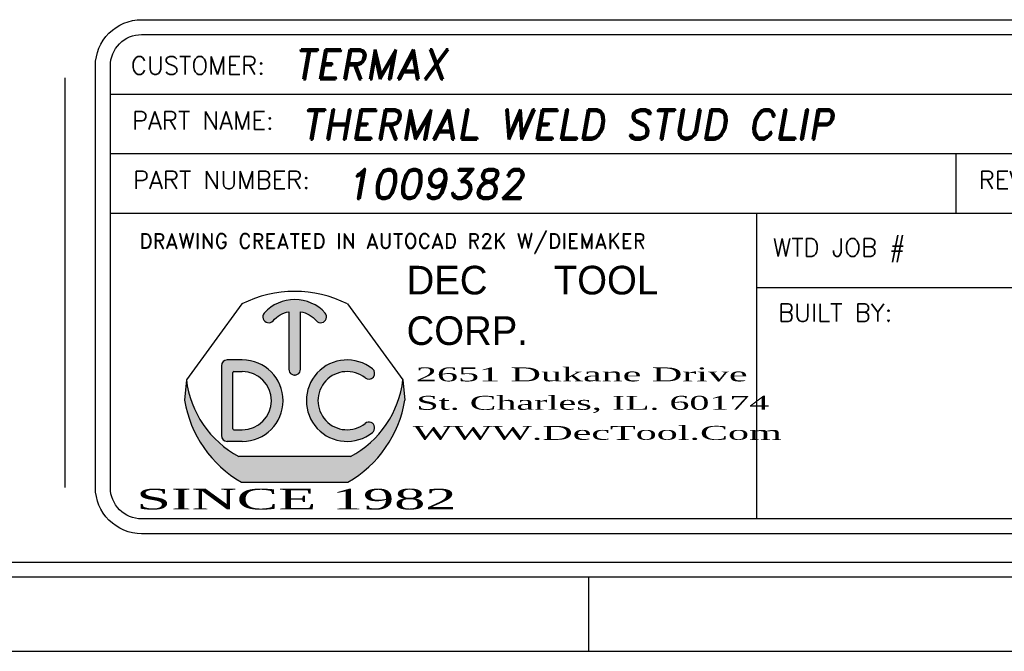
# Model space of a CAD drawing. Header units: inches. Extents: x 1802 to 2468, y -253 to -72.
# Tile 490 of 570: x 2345.09 to 2348.4, y -182.65 to -180.53. Entities that reach past the tile are written whole.
import ezdxf
from ezdxf.enums import TextEntityAlignment as Align

# ---------------------------------------------------------------- set-up
doc = ezdxf.new("R2010")
doc.units = ezdxf.units.IN
doc.header["$LTSCALE"] = 0.5
doc.header["$MEASUREMENT"] = 0
doc.layers.add('SID-M-D', color=42, linetype='Continuous')
doc.layers.add('SID-M-S', color=105, linetype='Continuous')
doc.styles.add('DARREN', font='dutchi.ttf')
doc.styles.add('PTI', font='romand.shx', dxfattribs={"oblique": 10})
doc.styles.add('R', font='ROMAND.SHX')
doc.styles.add('ROMANS', font='ROMANS.shx', dxfattribs={"height": 0.125})
doc.styles.add('TITTLE', font='vinet.ttf')

# ---------------------------------------------------------------- blocks, each defined once
blk = doc.blocks.new('*U9')
at = {"layer": 'SID-M-S'}
for p, q in [((-34.00000000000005, -0.2500000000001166), (-1.13242748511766e-14, -0.2499999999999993)), ((-34.00000000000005, -0.3000000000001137), (-1.13242748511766e-14, -0.3)), ((-4.999999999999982, -0.300000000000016), (-4.999999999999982, -0.5500000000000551)), ((-34.00000000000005, -0.550000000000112), (2.886579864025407e-15, -0.55))]:
    blk.add_line(p, q, dxfattribs=at)
blk = doc.blocks.new('JM_TITTLE_BOX_SID')
at = {"layer": 'SID-M-S'}
h = blk.add_hatch(color=5, dxfattribs=at)
edge = h.paths.add_edge_path()
edge.add_arc((-5.986244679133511, 0.4950859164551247), 0.09767006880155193, 101.536958, 138.1897)
edge.add_arc((-6.073603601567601, 0.5732219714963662), 0.01953401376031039, 138.1897, 318.1897, ccw=False)
edge.add_arc((-5.986244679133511, 0.4950859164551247), 0.1367380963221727, 41.810299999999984, 138.1897, ccw=False)
edge.add_arc((-5.898875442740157, 0.5732104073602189), 0.01953401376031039, -138.1439400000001, 41.85608500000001, ccw=False)
edge.add_arc((-5.986244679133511, 0.4950859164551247), 0.09767006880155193, 41.791991, 78.46304)
edge.add_line((-5.966710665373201, 0.5907825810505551), (-5.966710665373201, 0.3974164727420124))
edge.add_arc((-5.986244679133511, 0.3974139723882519), 0.01953401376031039, -180.0073369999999, 0.0073369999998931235, ccw=False)
edge.add_line((-6.005778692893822, 0.3974164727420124), (-6.005778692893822, 0.5907825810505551))
h = blk.add_hatch(color=5, dxfattribs=at)
h.paths.add_polyline_path([(-6.162050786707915, 0.4286702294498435), (-6.212839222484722, 0.4286702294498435, 0.4142135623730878), (-6.232373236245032, 0.4091362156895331), (-6.232373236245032, 0.1747280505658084, 0.4142135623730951), (-6.212839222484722, 0.155194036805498), (-6.162050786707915, 0.155194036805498, 1)])
h.paths.add_polyline_path([(-6.162050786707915, 0.1942620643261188), (-6.190179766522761, 0.1942620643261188, -0.4142135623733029), (-6.193305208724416, 0.1973875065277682), (-6.193305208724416, 0.3864767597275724, -0.4142135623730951), (-6.190179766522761, 0.3896022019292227), (-6.162050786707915, 0.3896022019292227, -1)], flags=16)
for color, points in [(5, [(-5.725074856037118, 0.3987513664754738, 2.079481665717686), (-5.725054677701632, 0.1851290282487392, 0.9974867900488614), (-5.749474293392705, 0.2156248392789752, -2.078486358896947), (-5.749497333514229, 0.3682578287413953, 0.9974776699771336)]), (44, [(-5.616542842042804, 0.293125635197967), (-5.622835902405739, 0.3623491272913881), (-5.622835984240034, 0.3623492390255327, -0.2467035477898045), (-5.799307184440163, 0.1044056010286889), (-6.173182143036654, 0.1044056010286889, -0.2467035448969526), (-6.349653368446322, 0.3623492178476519), (-6.349653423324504, 0.3623491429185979), (-6.355946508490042, 0.2931255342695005, 0.2250527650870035), (-6.164615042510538, 0.01845576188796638), (-5.807874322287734, 0.01845577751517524, 0.2250528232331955)])]:
    blk.add_hatch(color=color, dxfattribs=at).paths.add_polyline_path(points)
for p, q in [((-3.421997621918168, 1.32165344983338), (-3.421997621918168, 1.52165144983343)), ((-6.604933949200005, 1.32165344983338), (0.1049989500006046, 1.32165344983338)), ((-1.409017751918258, 0.9216574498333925), (-1.409017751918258, 1.32165344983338)), ((-6.604933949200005, 1.121655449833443), (0.1049989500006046, 1.121655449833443)), ((-3.766880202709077, 0.9216574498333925), (-3.766880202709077, 1.121655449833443)), ((-2.922002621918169, 0.6716599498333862), (-2.922002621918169, 1.121655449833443)), ((-6.604933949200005, 0.9216574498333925), (0.1049989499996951, 0.9216574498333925)), ((-4.43498749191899, -0.1049989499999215), (-4.43498749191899, 0.9216574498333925)), ((-2.922002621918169, 0.6716599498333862), (-2.922002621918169, 0.9216574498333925)), ((-1.409017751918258, 0.6716599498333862), (-1.409017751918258, 0.9216574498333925)), ((-4.43498749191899, 0.6716599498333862), (0.1049989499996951, 0.6716599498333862)), ((-6.232373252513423, 0.4091362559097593), (-6.232373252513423, 0.1747280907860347)), ((-6.162050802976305, 0.4286702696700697), (-6.212839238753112, 0.4286702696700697)), ((-6.193305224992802, 0.1973875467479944), (-6.193305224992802, 0.3864767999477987)), ((-6.190179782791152, 0.3896022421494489), (-6.162050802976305, 0.3896022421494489)), ((-6.349653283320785, 0.3623490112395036), (-6.355946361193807, 0.2931254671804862)), ((-5.622835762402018, 0.3623490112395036), (-5.616542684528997, 0.2931254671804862)), ((-6.190179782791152, 0.1942621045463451), (-6.162050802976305, 0.1942621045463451)), ((-6.162050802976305, 0.1551940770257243), (-6.212839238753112, 0.1551940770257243)), ((-5.799306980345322, 0.1044056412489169), (-6.17318206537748, 0.1044056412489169))]:
    blk.add_line(p, q, dxfattribs=at)
at = {"layer": 'SID-M-S', "color": 44}
for p, q in [((-6.163350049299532, 0.6167221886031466), (-6.349653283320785, 0.3623490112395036)), ((-5.809139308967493, 0.6167221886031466), (-5.622835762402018, 0.3623490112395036))]:
    blk.add_line(p, q, dxfattribs=at)
at = {"layer": 'SID-M-S', "linetype": 'Continuous'}
blk.add_line((-6.164614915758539, 0.01845566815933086), (-5.807874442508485, 0.01845566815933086), dxfattribs=at)
at = {"layer": 'SID-M-S'}
for points in [[(1.261213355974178e-13, -0.1549984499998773), (-6.499934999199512, -0.1549984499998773, -0.414213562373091), (-6.654933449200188, 1.163513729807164e-13), (-6.654933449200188, 1.416652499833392, -0.4142135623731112), (-6.499934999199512, 1.571650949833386), (1.261213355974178e-13, 1.571650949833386, -0.4142135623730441), (0.1549984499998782, 1.416652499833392), (0.1549984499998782, 1.163513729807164e-13, -0.4142135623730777)], [(1.261213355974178e-13, -0.1049989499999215), (-6.499934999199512, -0.1049989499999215, -0.4142135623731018), (-6.604933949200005, 1.163513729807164e-13), (-6.604933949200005, 1.416652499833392, -0.4142135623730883), (-6.499934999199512, 1.52165144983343), (1.261213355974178e-13, 1.52165144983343, -0.414213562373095), (0.1049989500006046, 1.416652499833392), (0.1049989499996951, 1.163513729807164e-13, -0.414213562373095)]]:
    blk.add_lwpolyline(points, format="xyb", close=True, dxfattribs=at)
for points in [[(-5.913425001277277, 0.5601760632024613, 1), (-5.884326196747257, 0.5862444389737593, 0.4472140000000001), (-6.088163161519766, 0.5862444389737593)], [(-6.059043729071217, 0.5601991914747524, -0.161305), (-6.005778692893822, 0.5907825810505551), (-6.005778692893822, 0.3974164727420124, 1.000128), (-5.966710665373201, 0.3974164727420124), (-5.966710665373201, 0.5907825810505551, -0.161387), (-5.913425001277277, 0.5601760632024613)]]:
    blk.add_lwpolyline(points, format="xyb", dxfattribs=at)
at = {"layer": 'SID-M-S', "color": 44}
blk.add_arc((-5.986244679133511, 0.2684913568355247), 0.3906802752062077, 63.04274999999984, 116.9573, dxfattribs=at)
at = {"layer": 'SID-M-S'}
for centre, radius, start, end in [((-6.073603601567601, 0.5732219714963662), 0.01953401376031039, 138.1896999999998, 318.1897), ((-6.212839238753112, 0.4091362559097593), 0.01953401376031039, 90.00001999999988, 180), ((-6.162050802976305, 0.291932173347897), 0.1367380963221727, 270, 90), ((-5.810438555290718, 0.291932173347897), 0.1367380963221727, 51.37019699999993, 308.6138100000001), ((-5.737324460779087, 0.3835354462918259), 0.01953401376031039, 231.3559519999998, 51.16382900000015), ((-6.190179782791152, 0.3864767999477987), 0.003125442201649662, 90, 180), ((-6.162050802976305, 0.291932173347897), 0.09767006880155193, 270, 90), ((-5.810438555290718, 0.291932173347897), 0.09767006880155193, 51.39486399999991, 308.5955999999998), ((-6.015936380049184, 0.4013226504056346), 0.3359850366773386, 186.6612, 242.0944999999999), ((-5.95655297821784, 0.4013226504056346), 0.3359850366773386, 297.9055, 353.3388), ((-5.970617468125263, 0.3575664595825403), 0.3906802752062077, 189.494, 240.2271), ((-6.00187189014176, 0.3575664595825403), 0.3906802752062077, 299.7728999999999, 350.506), ((-5.737302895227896, 0.2003460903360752), 0.01953401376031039, 308.387747, 128.676102), ((-6.212839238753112, 0.1747280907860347), 0.01953401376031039, 180, 270), ((-6.190179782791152, 0.1973875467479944), 0.003125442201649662, 180, 270)]:
    blk.add_arc(centre, radius, start, end, dxfattribs=at)
blk.add_point((-5.986244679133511, 0.3778818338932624), dxfattribs=at)
at = {"layer": 'SID-M-D'}
for s, height, style, p in [('THIS SHEET CONTAINS:', 0.0599994, 'ROMANS', (-3.346844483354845, 1.398983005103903)), ('CUSTOMER:', 0.0599994, 'ROMANS', (-6.536056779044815, 1.387915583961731)), ('PART NAME:', 0.0599994, 'ROMANS', (-6.532393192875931, 1.203028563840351)), ('DATE:', 0.0599994, 'ROMANS', (-1.336888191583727, 1.184117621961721)), ('PART NUMBER:', 0.0599994, 'ROMANS', (-6.528821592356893, 1.003030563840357)), ('REV:', 0.0599994, 'ROMANS', (-3.690767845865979, 1.003030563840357)), ('SCALE:', 0.0599994, 'ROMANS', (-2.862737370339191, 0.9841196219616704)), ('DWG NO', 0.0599994, 'ROMANS', (-1.336888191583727, 0.9841196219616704)), ('OF', 0.0599994, 'ROMANS', (-0.6304765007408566, 0.9841196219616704)), ('DRAWING CREATED IN AUTOCAD R2K W/DIEMAKER', 0.04999949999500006, 'R', (-6.508079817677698, 0.8033374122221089)), ('WTD JOB #', 0.0599994, 'ROMANS', (-4.381535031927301, 0.7766631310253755)), ('TOOL #', 0.0599994, 'ROMANS', (-2.868550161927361, 0.7766631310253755)), ('JOB #', 0.0599994, 'ROMANS', (-1.35556529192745, 0.7766631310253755)), ('BUILT BY:', 0.0599994, 'ROMANS', (-4.363988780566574, 0.5573605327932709))]:
    blk.add_text(s, height=height, dxfattribs=dict(at, style=style)).set_placement(p)
at = {"layer": 'SID-M-D', "style": 'PTI', "oblique": 10}
for tag, p in [('CUSTOMER', (-5.990553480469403, 1.371591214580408)), ('DIEDATAINFO', (-2.18746001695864, 1.371591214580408)), ('PARTDESCRIPTION', (-5.966376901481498, 1.169693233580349)), ('00-00-00', (-1.009105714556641, 1.167793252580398)), ('PARTNUMBER', (-5.81595049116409, 0.9696952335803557)), ('REV', (-3.360356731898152, 0.9696952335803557)), ('SCALE', (-2.520436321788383, 0.9677952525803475)), ('SH', (-0.8571950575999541, 0.9677952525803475)), ('SHX', (-0.4057438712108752, 0.9677952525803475)), ('WTD', (-3.839149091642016, 0.7480887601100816)), ('TOOL', (-2.472915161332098, 0.7480887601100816)), ('JOB', (-0.9225366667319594, 0.7480887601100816))]:
    blk.add_attdef(tag, p, '', height=0.09999900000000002, dxfattribs=at)
blk.add_attdef('BUILT', text='', height=0.2499630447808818, dxfattribs=at).set_placement((-2.336101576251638, 0.2076912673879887), align=Align.CENTER)
at = {"layer": 'SID-M-S', "color": 44, "style": 'TITTLE'}
for s, p in [('DEC', (-5.610695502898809, 0.6488078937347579)), ('TOOL', (-5.116590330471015, 0.6488078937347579)), ('CORP.', (-5.610695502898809, 0.4791041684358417))]:
    blk.add_text(s, height=0.09613037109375, dxfattribs=at).set_placement(p)
at = {"layer": 'SID-M-S', "color": 44, "style": 'DARREN'}
for s, height, width, p in [('2651 Dukane Drive', 0.04671936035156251, 2, (-5.579307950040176, 0.356817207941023)), ('St. Charles, IL. 60174', 0.04671936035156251, 1.9, (-5.577648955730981, 0.2612505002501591)), ('WWW.DecTool.Com', 0.04671936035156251, 2, (-5.590066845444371, 0.1603595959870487)), ('SINCE 1982', 0.06921386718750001, 2, (-6.517871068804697, -0.07335393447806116))]:
    blk.add_text(s, height=height, dxfattribs=dict(at, width=width)).set_placement(p)

msp = doc.modelspace()

# ---------------------------------------------------------------- linework, layer by layer
at = {"layer": 'SID-M-S'}
msp.add_line((2345.244864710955, -182.0968488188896), (2345.244864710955, -180.7201821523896), dxfattribs=at)

# ---------------------------------------------------------------- block references
at = {"layer": 'SID-M-D'}
msp.add_blockref('*U9', (2352.001825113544, -182.09684881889), dxfattribs=at)
at = {"layer": 'SID-M-S'}
msp.add_blockref('JM_TITTLE_BOX_SID', (2352.001825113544, -182.0968488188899), dxfattribs=at).add_auto_attribs({'CUSTOMER': 'TERMAX', 'PARTDESCRIPTION': 'THERMAL WELD STUD CLIP', '00-00-00': '1-18-25', 'PARTNUMBER': '1009382', 'SCALE': '1:1', 'TOOL': 'PP 098', 'JOB': '23743', 'DIEDATAINFO': 'SIDE ELEVATION VIEW'})

doc.saveas('drawing.dxf')
